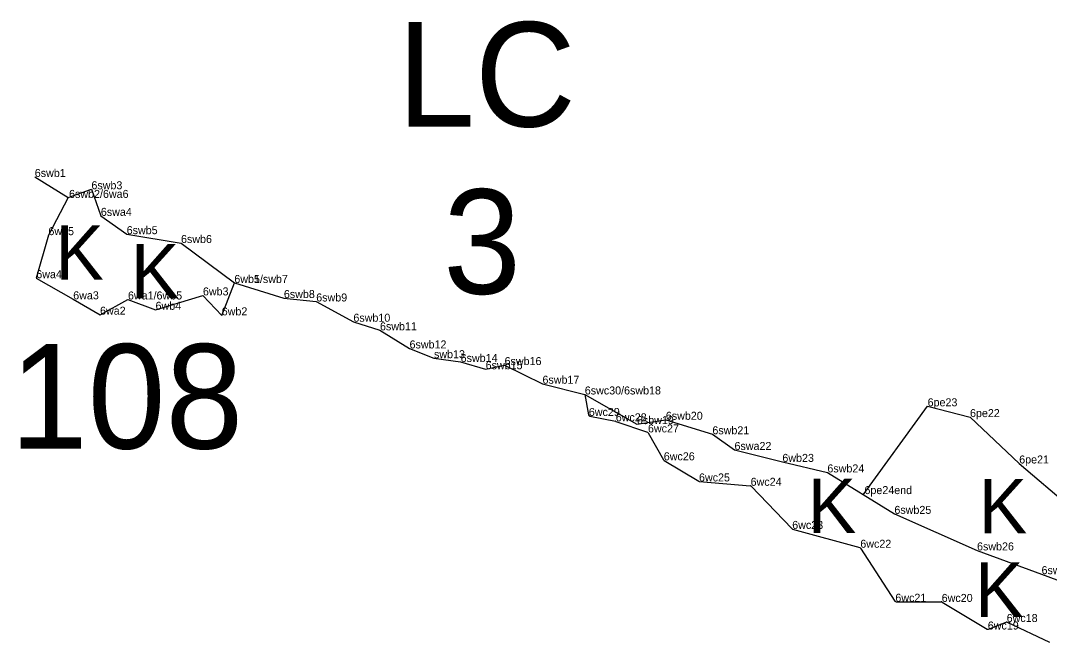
# Model space of a CAD drawing. Extents: x 2072529 to 2268812, y 436423 to 470008.
# Drawn here: x 2141856 to 2142499, y 445255 to 445645 of the extents above; entities that cross this region are included whole.
import ezdxf

# ---------------------------------------------------------------- set-up
doc = ezdxf.new("R2010")
doc.units = 0
for name, color, linetype in [('Old_Level_10', 7, 'Continuous'), ('Old_Level_20', 7, 'Continuous'), ('Old_Level_52', 7, 'Continuous'), ('Old_Level_55', 7, 'Continuous'), ('Old_Level_60', 7, 'Continuous'), ('Old_Level_62', 7, 'Continuous')]:
    doc.layers.add(name, color=color, linetype=linetype)

msp = doc.modelspace()

# ---------------------------------------------------------------- linework, layer by layer
at = {"layer": 'Old_Level_10'}
for points in [[(2141864.896, 445547.118), (2141885.846, 445534.191), (2141900.279, 445539.434), (2141906.188, 445522.783), (2141922.323, 445511.35), (2141956.259, 445505.818), (2141989.584, 445480.842), (2142020.535, 445471.402), (2142040.747, 445469.269), (2142063.963, 445456.603), (2142080.579, 445451.236), (2142099.046, 445439.9), (2142114.322, 445433.793), (2142130.982, 445431.432), (2142146.59, 445426.883), (2142158.423, 445429.495), (2142182.099, 445417.822), (2142208.539, 445411.127), (2142241.098, 445392.582), (2142259.124, 445395.208), (2142288.257, 445386.221), (2142302.083, 445376.41), (2142331.989, 445368.944), (2142360.107, 445362.372)], [(2142360.107, 445362.372), (2142401.981, 445336.436), (2142453.616, 445313.605), (2142493.929, 445298.738), (2142533.889, 445284.024), (2142581.577, 445273.024), (2142630.917, 445262.319), (2142665.141, 445255.429)]]:
    msp.add_lwpolyline(points, dxfattribs=at)
at = {"layer": 'Old_Level_20'}
for p, q in [((2141864.896, 445547.118), (2141864.896, 445547.118)), ((2141900.279, 445539.434), (2141900.279, 445539.434)), ((2141885.846, 445534.191), (2141885.846, 445534.191)), ((2141885.846, 445534.191), (2141885.846, 445534.191)), ((2141906.188, 445522.783), (2141906.188, 445522.783)), ((2141873.407, 445510.73), (2141873.407, 445510.73)), ((2141922.323, 445511.35), (2141922.323, 445511.35)), ((2141956.259, 445505.818), (2141956.259, 445505.818)), ((2141865.841, 445483.814), (2141865.841, 445483.814)), ((2141989.584, 445480.845), (2141989.584, 445480.845)), ((2141989.584, 445480.842), (2141989.584, 445480.842)), ((2141888.908, 445470.608), (2141888.908, 445470.608)), ((2141923.125, 445470.515), (2141923.125, 445470.515)), ((2141969.955, 445473.056), (2141969.955, 445473.056)), ((2142020.535, 445471.402), (2142020.535, 445471.402)), ((2142040.747, 445469.269), (2142040.747, 445469.269)), ((2141940.36, 445464.056), (2141940.36, 445464.056)), ((2141905.661, 445460.997), (2141905.661, 445460.997)), ((2141981.693, 445460.584), (2141981.693, 445460.584)), ((2142063.963, 445456.603), (2142063.963, 445456.603)), ((2142080.579, 445451.236), (2142080.579, 445451.236)), ((2142099.046, 445439.9), (2142099.046, 445439.9)), ((2142114.322, 445433.793), (2142114.322, 445433.793)), ((2142130.982, 445431.432), (2142130.982, 445431.432)), ((2142146.59, 445426.883), (2142146.59, 445426.883)), ((2142158.423, 445429.495), (2142158.423, 445429.495)), ((2142182.099, 445417.822), (2142182.099, 445417.822)), ((2142208.539, 445411.127), (2142208.539, 445411.127)), ((2142208.539, 445411.127), (2142208.539, 445411.127)), ((2142211.064, 445397.674), (2142211.064, 445397.674)), ((2142422.739, 445403.712), (2142422.739, 445403.712)), ((2142227.882, 445394.333), (2142227.882, 445394.333)), ((2142241.098, 445392.582), (2142241.098, 445392.582)), ((2142259.124, 445395.208), (2142259.124, 445395.208)), ((2142449.23, 445396.969), (2142449.23, 445396.969)), ((2142248.015, 445387.378), (2142248.015, 445387.378)), ((2142288.257, 445386.221), (2142288.257, 445386.221)), ((2142302.083, 445376.41), (2142302.083, 445376.41)), ((2142257.89, 445369.939), (2142257.89, 445369.939)), ((2142331.989, 445368.944), (2142331.989, 445368.944)), ((2142479.956, 445367.957), (2142479.956, 445367.957)), ((2142360.107, 445362.372), (2142360.107, 445362.372)), ((2142279.901, 445356.732), (2142279.901, 445356.732)), ((2142312.159, 445354.005), (2142312.159, 445354.005)), ((2142382.397, 445348.375), (2142382.397, 445348.375)), ((2142401.981, 445336.436), (2142401.981, 445336.436)), ((2142338.147, 445327.038), (2142338.147, 445327.038)), ((2142380.688, 445315.266), (2142380.688, 445315.266)), ((2142453.616, 445313.605), (2142453.616, 445313.605)), ((2142493.929, 445298.738), (2142493.929, 445298.738)), ((2142402.587, 445281.507), (2142402.587, 445281.507)), ((2142431.53, 445281.39), (2142431.53, 445281.39)), ((2142460.337, 445264.141), (2142460.337, 445264.141)), ((2142472.134, 445268.827), (2142472.134, 445268.827))]:
    msp.add_line(p, q, dxfattribs=at)
at = {"layer": 'Old_Level_52'}
for p, q in [((2142208.554, 445411.127), (2142210.94, 445398.34)), ((2142211.728, 445397.542), (2142227.815, 445394.346)), ((2142227.947, 445394.311), (2142247.658, 445387.501)), ((2142248.201, 445387.049), (2142257.76, 445370.168)), ((2142258.116, 445369.803), (2142279.702, 445356.851)), ((2142280.132, 445356.712), (2142311.784, 445354.037)), ((2142312.42, 445353.734), (2142337.957, 445327.235)), ((2142338.411, 445326.965), (2142380.322, 445315.367)), ((2142380.895, 445314.948), (2142402.293, 445281.961)), ((2142403.128, 445281.505), (2142431.256, 445281.391)), ((2142431.765, 445281.249), (2142459.913, 445264.395)), ((2142460.796, 445264.323), (2142471.732, 445268.667)), ((2142472.526, 445268.643), (2142498.838, 445256.305))]:
    msp.add_line(p, q, dxfattribs=at)
for points in [[(2141885.846, 445534.191), (2141873.407, 445510.73), (2141865.841, 445483.814), (2141888.908, 445470.608), (2141905.661, 445460.997), (2141923.125, 445470.515), (2141940.36, 445464.056), (2141969.955, 445473.056), (2141981.693, 445460.584), (2141989.584, 445480.842)], [(2142382.397, 445348.375), (2142422.739, 445403.712), (2142449.23, 445396.969), (2142479.956, 445367.957), (2142511.74, 445340.897)]]:
    msp.add_lwpolyline(points, dxfattribs=at)
for centre, start, end in [((2142211.923, 445398.523), 190.568475, 258.764119), ((2142227.62, 445393.365), 70.942389, 78.764119), ((2142247.331, 445386.556), 29.521122, 70.942389), ((2142258.63, 445370.661), 209.521122, 239.035478), ((2142280.216, 445357.709), 239.035478, 265.167867), ((2142311.7, 445353.04), 43.940872, 85.167867), ((2142338.677, 445327.929), 223.940872, 254.532103), ((2142380.056, 445314.403), 32.970919, 74.5321), ((2142403.132, 445282.505), 212.970922, 269.768389), ((2142431.252, 445280.391), 59.08775, 89.768386), ((2142460.427, 445265.253), 239.08775, 291.663947), ((2142472.101, 445267.738), 64.877544, 111.663947)]:
    msp.add_arc(centre, 1, start, end, dxfattribs=at)

# ---------------------------------------------------------------- texts
at = {"layer": 'Old_Level_55'}
for p in [(2141877.726, 445482.829), (2141924.919, 445471.163), (2142347.808, 445324.544), (2142454.618, 445324.309), (2142452.27, 445272.048)]:
    msp.add_text('K', height=34, dxfattribs=at).set_placement(p)
at = {"layer": 'Old_Level_60'}
for s, p in [('6swb1', (2141864.896, 445547.118)), ('6swb2/6wa6', (2141886.307, 445534.021)), ('6swb2/6wa6', (2141886.307, 445534.021)), ('6swb3', (2141900.279, 445539.434)), ('6swa4', (2141906.188, 445522.783)), ('6wa5', (2141873.407, 445510.73)), ('6swb5', (2141922.323, 445511.35)), ('6swb6', (2141956.259, 445505.818)), ('6wa4', (2141865.841, 445483.814)), ('6wb1/swb7', (2141989.584, 445480.842)), ('6wb5/swb7', (2141989.584, 445480.842)), ('6wa3', (2141888.908, 445470.608)), ('6wa1/6wb5', (2141923.125, 445470.515)), ('6wb3', (2141969.955, 445473.056)), ('6swb8', (2142020.535, 445471.402)), ('6wb4', (2141940.36, 445464.056)), ('6swb9', (2142040.747, 445469.269)), ('6wa2', (2141905.661, 445460.997)), ('6wb2', (2141981.693, 445460.584)), ('6swb10', (2142063.963, 445456.603)), ('6swb11', (2142080.579, 445451.236)), ('6swb12', (2142099.046, 445439.9)), ('swb13', (2142114.322, 445433.793)), ('6swb14', (2142130.982, 445431.432)), ('6swb15', (2142146.59, 445426.883)), ('6swb16', (2142158.423, 445429.495)), ('6swb17', (2142182.099, 445417.822)), ('6swc30/6swb18', (2142208.539, 445411.127)), ('6swc30/6swb18', (2142208.554, 445411.127)), ('6pe23', (2142422.739, 445403.712)), ('6wc29', (2142211.064, 445397.674)), ('6wc28', (2142227.882, 445394.333)), ('6sbw19', (2142241.098, 445392.582)), ('6swb20', (2142259.177, 445395.29)), ('6pe22', (2142449.23, 445396.969)), ('6wc27', (2142248.015, 445387.378)), ('6swb21', (2142288.257, 445386.221)), ('6swa22', (2142302.083, 445376.41)), ('6wc26', (2142257.89, 445369.939)), ('6wb23', (2142331.989, 445368.944)), ('6pe21', (2142479.956, 445367.957)), ('6swb24', (2142360.107, 445362.372)), ('6wc25', (2142279.901, 445356.732)), ('6wc24', (2142312.159, 445354.005)), ('6pe24end', (2142383.274, 445348.814)), ('6swb25', (2142401.981, 445336.436)), ('6wc23', (2142338.147, 445327.038)), ('6wc22', (2142380.688, 445315.266)), ('6swb26', (2142453.616, 445313.605)), ('6swb27', (2142493.929, 445298.738)), ('6wc21', (2142402.587, 445281.507)), ('6wc20', (2142431.53, 445281.39)), ('6wc19', (2142460.337, 445264.141)), ('6wc18', (2142472.134, 445268.827))]:
    msp.add_text(s, height=5, dxfattribs=at).set_placement(p)
at = {"layer": 'Old_Level_62'}
for s, p in [('LC', (2142091.251, 445578.608)), ('3', (2142120.099, 445474.064)), ('108', (2141849.362, 445377.261))]:
    msp.add_text(s, height=65.34, dxfattribs=at).set_placement(p)

doc.saveas('drawing.dxf')
